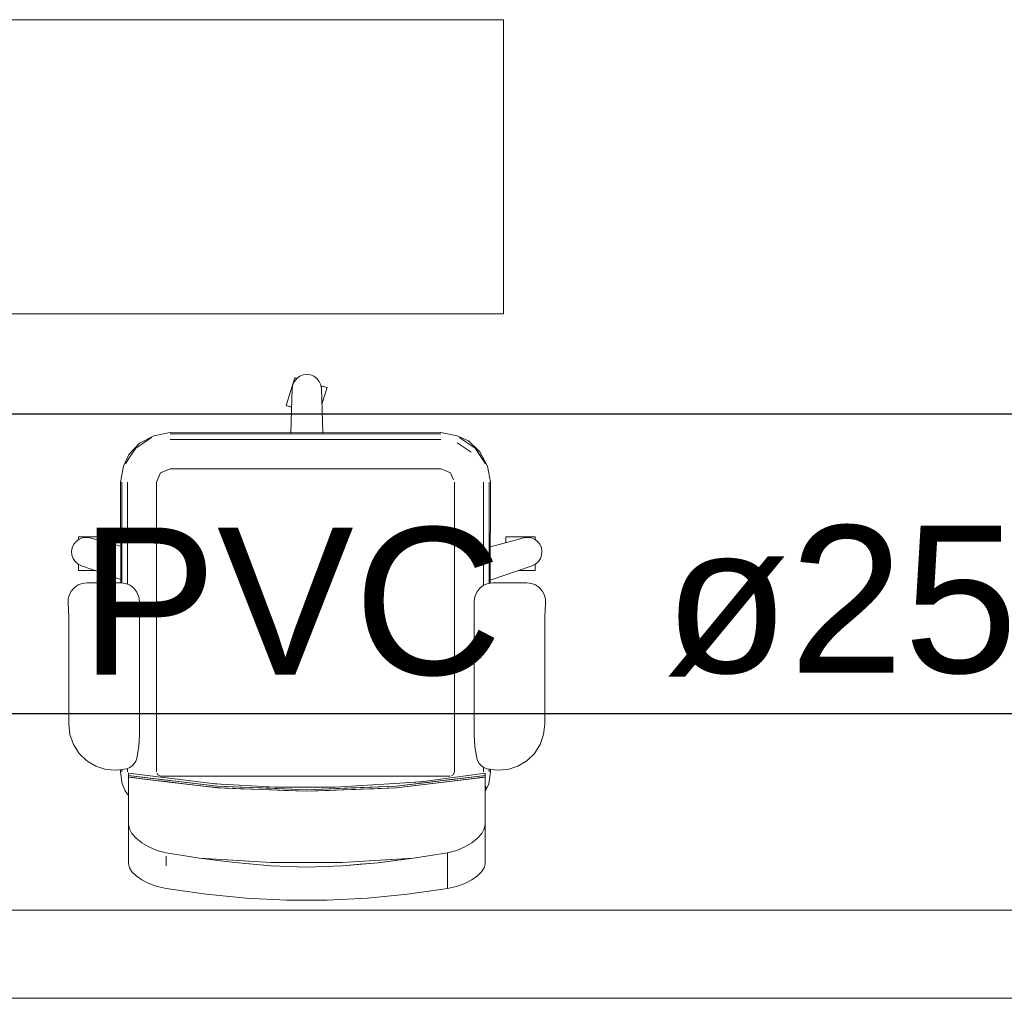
# Model space of a CAD drawing. Header units: millimetres. Extents: x 2 to 902, y -447 to 199.
# Tile 508 of 656: x 24.91 to 27.59, y 146.66 to 149.33. Entities that reach past the tile are written whole.
import ezdxf

# ---------------------------------------------------------------- set-up
doc = ezdxf.new("R2010")
doc.units = ezdxf.units.MM
doc.header["$MEASUREMENT"] = 0
doc.linetypes.add('NULL', pattern=[0])
for name, color, linetype, lineweight in [('AL-Condutos', 3, 'Continuous', 25), ('AL-Textos conduto', 7, 'Continuous', 9), ('IFC-Elemento de mobília-Contorno', 152, 'Continuous', 5), ('IFC-Laje-Contorno', 134, 'Continuous', 5), ('IFC-Viga-Contorno', 66, 'Continuous', 5)]:
    doc.layers.add(name, color=color, linetype=linetype, lineweight=lineweight)
doc.styles.add('Arial', font='arial.ttf')

msp = doc.modelspace()

# ---------------------------------------------------------------- linework, layer by layer
at = {"layer": 'AL-Condutos'}
for p, q in [((11.2378, 148.2536), (33.5274, 148.2536)), ((28.0103, 147.4374), (17.0174, 147.4374))]:
    msp.add_line(p, q, dxfattribs=at)
at = {"layer": 'IFC-Elemento de mobília-Contorno', "color": 7, "lineweight": 5}
for p, q in [((25.636, 148.276), (25.6593, 148.3518)), ((25.636, 148.276), (25.6593, 148.3518)), ((25.6542, 148.3325), (25.6583, 148.3417)), ((25.6542, 148.3325), (25.6583, 148.3417)), ((25.6583, 148.3417), (25.6646, 148.3496)), ((25.6583, 148.3417), (25.6646, 148.3496)), ((25.6593, 148.3518), (25.6608, 148.3514)), ((25.6593, 148.3518), (25.6608, 148.3514)), ((25.6593, 148.3518), (25.6652, 148.35)), ((25.6608, 148.3514), (25.6652, 148.35)), ((25.6608, 148.3514), (25.6652, 148.35)), ((25.6608, 148.3514), (25.6652, 148.35)), ((25.6608, 148.3514), (25.6652, 148.35)), ((25.6608, 148.3514), (25.6652, 148.35)), ((25.6608, 148.3514), (25.6652, 148.35)), ((25.6608, 148.3514), (25.6652, 148.35)), ((25.6608, 148.3514), (25.6652, 148.35)), ((25.6646, 148.3496), (25.6726, 148.3556)), ((25.6646, 148.3496), (25.6726, 148.3556)), ((25.6726, 148.3556), (25.682, 148.3593)), ((25.6726, 148.3556), (25.682, 148.3593)), ((25.682, 148.3593), (25.692, 148.3606)), ((25.682, 148.3593), (25.692, 148.3606)), ((25.692, 148.3606), (25.702, 148.3593)), ((25.692, 148.3606), (25.702, 148.3593)), ((25.702, 148.3593), (25.7114, 148.3556)), ((25.702, 148.3593), (25.7114, 148.3556)), ((25.7114, 148.3556), (25.7195, 148.3496)), ((25.7114, 148.3556), (25.7195, 148.3496)), ((25.7195, 148.3496), (25.7258, 148.3417)), ((25.7195, 148.3496), (25.7258, 148.3417)), ((25.7258, 148.3417), (25.7299, 148.3325)), ((25.7258, 148.3417), (25.7299, 148.3325)), ((25.6483, 148.2016), (25.6525, 148.3225)), ((25.6483, 148.2016), (25.6525, 148.3225)), ((25.6525, 148.3225), (25.6542, 148.3325)), ((25.6525, 148.3225), (25.6542, 148.3325)), ((25.7299, 148.3325), (25.7303, 148.33)), ((25.7299, 148.3325), (25.7315, 148.3225)), ((25.7303, 148.33), (25.7411, 148.3267)), ((25.7303, 148.33), (25.7341, 148.3288)), ((25.7303, 148.33), (25.7315, 148.3225)), ((25.7303, 148.33), (25.7411, 148.3267)), ((25.7303, 148.33), (25.7396, 148.3271)), ((25.7303, 148.33), (25.7396, 148.3272)), ((25.7303, 148.33), (25.7396, 148.3271)), ((25.7303, 148.33), (25.7395, 148.3272)), ((25.7303, 148.33), (25.7411, 148.3267)), ((25.7303, 148.33), (25.7341, 148.3288)), ((25.7315, 148.3225), (25.7357, 148.2016)), ((25.7315, 148.3225), (25.7357, 148.2016)), ((25.733, 148.2794), (25.747, 148.3249)), ((25.733, 148.2794), (25.747, 148.3249)), ((25.7341, 148.3288), (25.7411, 148.3267)), ((25.7341, 148.3288), (25.7411, 148.3267)), ((25.7411, 148.3267), (25.747, 148.3249)), ((25.7411, 148.3267), (25.7455, 148.3253)), ((25.7411, 148.3267), (25.7455, 148.3253)), ((25.7455, 148.3253), (25.747, 148.3249)), ((25.7455, 148.3253), (25.747, 148.3249)), ((25.636, 148.276), (25.6375, 148.2756)), ((25.636, 148.276), (25.6419, 148.2742)), ((25.636, 148.276), (25.6375, 148.2756)), ((25.6375, 148.2756), (25.6419, 148.2742)), ((25.6375, 148.2756), (25.6419, 148.2742)), ((25.6419, 148.2742), (25.6489, 148.2721)), ((25.6419, 148.2742), (25.6507, 148.2715)), ((25.6419, 148.2742), (25.6489, 148.2721)), ((25.6419, 148.2742), (25.6507, 148.2715)), ((25.6419, 148.2742), (25.6507, 148.2715)), ((25.6437, 148.2737), (25.6507, 148.2715)), ((25.6437, 148.2737), (25.6507, 148.2715)), ((25.6438, 148.2736), (25.6507, 148.2715)), ((25.6438, 148.2736), (25.6507, 148.2715)), ((25.6489, 148.2721), (25.6507, 148.2715)), ((25.6489, 148.2721), (25.6507, 148.2715)), ((25.6489, 148.2721), (25.6507, 148.2715)), ((25.6489, 148.2721), (25.6507, 148.2715)), ((25.227, 148.1605), (25.2697, 148.1891)), ((25.2371, 148.1735), (25.2761, 148.194)), ((25.2371, 148.1735), (25.2761, 148.194)), ((25.2484, 148.1748), (25.2697, 148.1891)), ((25.2761, 148.194), (25.3201, 148.2027)), ((25.2761, 148.194), (25.3201, 148.2027)), ((25.3201, 148.2027), (25.6884, 148.2014)), ((25.3201, 148.2027), (25.6884, 148.2014)), ((25.3201, 148.1991), (25.6432, 148.1991)), ((25.3201, 148.1836), (26.0567, 148.1836)), ((25.6044, 148.1991), (25.8046, 148.1991)), ((25.6432, 148.1991), (26.0567, 148.1991)), ((25.6884, 148.2014), (26.0567, 148.2027)), ((25.6884, 148.2014), (26.0567, 148.2027)), ((26.0567, 148.2027), (26.1007, 148.194)), ((26.0567, 148.2027), (26.1007, 148.194)), ((26.1007, 148.194), (26.1319, 148.1799)), ((26.1007, 148.194), (26.1319, 148.1799)), ((26.1071, 148.1891), (26.1256, 148.1769)), ((26.1071, 148.1891), (26.1256, 148.1769)), ((25.2076, 148.1426), (25.2371, 148.1735)), ((25.2076, 148.1426), (25.2371, 148.1735)), ((25.2107, 148.1363), (25.227, 148.1605)), ((25.2107, 148.1363), (25.227, 148.1605)), ((25.227, 148.1605), (25.2484, 148.1748)), ((26.1012, 148.1747), (26.12, 148.1621)), ((26.1012, 148.1747), (26.1389, 148.1495)), ((26.12, 148.1621), (26.1389, 148.1495)), ((26.1256, 148.1769), (26.1499, 148.1605)), ((26.1256, 148.1769), (26.1499, 148.1605)), ((26.1319, 148.1799), (26.1628, 148.1504)), ((26.1319, 148.1799), (26.1628, 148.1504)), ((26.1499, 148.1605), (26.1641, 148.1392)), ((26.1499, 148.1605), (26.1784, 148.1178)), ((25.1935, 148.1114), (25.2076, 148.1426)), ((25.1935, 148.1114), (25.2076, 148.1426)), ((25.1984, 148.1178), (25.2107, 148.1363)), ((25.1984, 148.1178), (25.2107, 148.1363)), ((26.1628, 148.1504), (26.1834, 148.1114)), ((26.1628, 148.1504), (26.1834, 148.1114)), ((26.1641, 148.1392), (26.1784, 148.1178)), ((25.1848, 148.0674), (25.1935, 148.1114)), ((25.1848, 148.0674), (25.1935, 148.1114)), ((25.2941, 148.0935), (25.3201, 148.1043)), ((25.2941, 148.0935), (25.3135, 148.1015)), ((25.3135, 148.1015), (25.3201, 148.1043)), ((25.3201, 148.1043), (26.0567, 148.1043)), ((25.3201, 148.1043), (26.0567, 148.1043)), ((26.0567, 148.1043), (26.07, 148.0988)), ((26.0567, 148.1043), (26.0634, 148.1015)), ((26.0634, 148.1015), (26.07, 148.0988)), ((26.1834, 148.1114), (26.192, 148.0674)), ((26.1834, 148.1114), (26.192, 148.0674)), ((25.2833, 148.0674), (25.2941, 148.0935)), ((25.2833, 148.0674), (25.2914, 148.0871)), ((25.2833, 148.0674), (25.2888, 148.0807)), ((25.2888, 148.0807), (25.2914, 148.0871)), ((25.2914, 148.0871), (25.2941, 148.0935)), ((26.07, 148.0988), (26.0828, 148.0935)), ((26.0828, 148.0935), (26.0854, 148.0871)), ((26.0828, 148.0935), (26.0908, 148.074)), ((26.0854, 148.0871), (26.0881, 148.0807)), ((26.0881, 148.0807), (26.0908, 148.074)), ((25.1848, 148.0674), (25.1857, 147.794)), ((25.1848, 148.0674), (25.1857, 147.794)), ((25.1884, 147.7936), (25.1884, 148.0674)), ((25.2039, 147.7934), (25.2039, 148.0674)), ((25.2833, 147.28), (25.2833, 148.0674)), ((26.0936, 147.28), (26.0936, 148.0674)), ((26.1729, 147.828), (26.1729, 148.0674)), ((26.1884, 147.7927), (26.1884, 148.0674)), ((26.1912, 147.793), (26.192, 148.0674)), ((26.1912, 147.793), (26.192, 148.0674)), ((25.0645, 147.9066), (25.0726, 147.9126)), ((25.0645, 147.9066), (25.0726, 147.9126)), ((25.071, 147.9175), (25.071, 147.9191)), ((25.071, 147.9191), (25.1503, 147.9191)), ((25.071, 147.9175), (25.071, 147.9191)), ((25.071, 147.9191), (25.1503, 147.9191)), ((25.071, 147.913), (25.071, 147.9175)), ((25.071, 147.913), (25.071, 147.9175)), ((25.071, 147.9114), (25.071, 147.913)), ((25.071, 147.9114), (25.071, 147.913)), ((25.0726, 147.9126), (25.082, 147.9163)), ((25.0726, 147.9126), (25.082, 147.9163)), ((25.082, 147.9163), (25.092, 147.9175)), ((25.082, 147.9163), (25.092, 147.9175)), ((25.092, 147.9175), (25.102, 147.9161)), ((25.092, 147.9175), (25.102, 147.9161)), ((25.102, 147.9161), (25.1854, 147.8936)), ((25.102, 147.9161), (25.1854, 147.8936)), ((25.1503, 147.9175), (25.1503, 147.9191)), ((25.1503, 147.9175), (25.1503, 147.9191)), ((25.1503, 147.913), (25.1503, 147.9175)), ((25.1503, 147.913), (25.1503, 147.9175)), ((25.1503, 147.9057), (25.1503, 147.913)), ((25.1503, 147.9057), (25.1503, 147.913)), ((26.1915, 147.8916), (26.282, 147.9161)), ((26.1915, 147.8916), (26.282, 147.9161)), ((26.2337, 147.9191), (26.313, 147.9191)), ((26.2337, 147.9175), (26.2337, 147.9191)), ((26.2337, 147.9191), (26.313, 147.9191)), ((26.2337, 147.9175), (26.2337, 147.9191)), ((26.2337, 147.913), (26.2337, 147.9175)), ((26.2337, 147.913), (26.2337, 147.9175)), ((26.2337, 147.9057), (26.2337, 147.913)), ((26.2337, 147.9057), (26.2337, 147.913)), ((26.282, 147.9161), (26.292, 147.9175)), ((26.282, 147.9161), (26.292, 147.9175)), ((26.292, 147.9175), (26.302, 147.9163)), ((26.292, 147.9175), (26.302, 147.9163)), ((26.302, 147.9163), (26.3114, 147.9126)), ((26.302, 147.9163), (26.3114, 147.9126)), ((26.3114, 147.9126), (26.3195, 147.9066)), ((26.3114, 147.9126), (26.3195, 147.9066)), ((26.313, 147.9175), (26.313, 147.9191)), ((26.313, 147.9175), (26.313, 147.9191)), ((26.313, 147.913), (26.313, 147.9175)), ((26.313, 147.913), (26.313, 147.9175)), ((26.313, 147.9114), (26.313, 147.913)), ((26.313, 147.9114), (26.313, 147.913)), ((25.0522, 147.8797), (25.0539, 147.8896)), ((25.0522, 147.8797), (25.0539, 147.8896)), ((25.0539, 147.8896), (25.0581, 147.8988)), ((25.0539, 147.8896), (25.0581, 147.8988)), ((25.0581, 147.8988), (25.0645, 147.9066)), ((25.0581, 147.8988), (25.0645, 147.9066)), ((25.1503, 147.9031), (25.1503, 147.9057)), ((25.1503, 147.9031), (25.1503, 147.9057)), ((25.2039, 147.7901), (25.2039, 147.8993)), ((26.1729, 147.7872), (26.1729, 147.8993)), ((26.2337, 147.9031), (26.2337, 147.9057)), ((26.2337, 147.9031), (26.2337, 147.9057)), ((26.3195, 147.9066), (26.3259, 147.8988)), ((26.3195, 147.9066), (26.3259, 147.8988)), ((26.3259, 147.8988), (26.3301, 147.8896)), ((26.3259, 147.8988), (26.3301, 147.8896)), ((26.3301, 147.8896), (26.3318, 147.8797)), ((26.3301, 147.8896), (26.3318, 147.8797)), ((25.0522, 147.8797), (25.0531, 147.8696)), ((25.0522, 147.8797), (25.0531, 147.8696)), ((25.0531, 147.8696), (25.0564, 147.8601)), ((25.0531, 147.8696), (25.0564, 147.8601)), ((25.0564, 147.8601), (25.0621, 147.8518)), ((25.0564, 147.8601), (25.0621, 147.8518)), ((26.3219, 147.8518), (26.3276, 147.8601)), ((26.3219, 147.8518), (26.3276, 147.8601)), ((26.3276, 147.8601), (26.3309, 147.8696)), ((26.3276, 147.8601), (26.3309, 147.8696)), ((26.3309, 147.8696), (26.3318, 147.8797)), ((26.3309, 147.8696), (26.3318, 147.8797)), ((25.0621, 147.8518), (25.0697, 147.8451)), ((25.0621, 147.8518), (25.0697, 147.8451)), ((25.0697, 147.8451), (25.0787, 147.8406)), ((25.0697, 147.8451), (25.0787, 147.8406)), ((25.071, 147.8408), (25.071, 147.8445)), ((25.071, 147.8408), (25.071, 147.8445)), ((25.071, 147.8335), (25.071, 147.8408)), ((25.071, 147.8335), (25.071, 147.8408)), ((25.071, 147.829), (25.071, 147.8335)), ((25.071, 147.829), (25.071, 147.8335)), ((25.0787, 147.8406), (25.1857, 147.8035)), ((25.0787, 147.8406), (25.1857, 147.8035)), ((26.1912, 147.801), (26.3053, 147.8406)), ((26.1912, 147.801), (26.3053, 147.8406)), ((26.3053, 147.8406), (26.3143, 147.8451)), ((26.3053, 147.8406), (26.3143, 147.8451)), ((26.313, 147.8408), (26.313, 147.8445)), ((26.313, 147.8408), (26.313, 147.8445)), ((26.313, 147.8335), (26.313, 147.8408)), ((26.313, 147.8335), (26.313, 147.8408)), ((26.313, 147.829), (26.313, 147.8335)), ((26.313, 147.829), (26.313, 147.8335)), ((26.3143, 147.8451), (26.3219, 147.8518)), ((26.3143, 147.8451), (26.3219, 147.8518)), ((25.071, 147.8274), (25.071, 147.829)), ((25.071, 147.8274), (25.071, 147.829)), ((25.071, 147.8274), (25.1168, 147.8274)), ((25.071, 147.8274), (25.1168, 147.8274)), ((26.1729, 147.7872), (26.1729, 147.828)), ((26.2672, 147.8274), (26.313, 147.8274)), ((26.2672, 147.8274), (26.313, 147.8274)), ((26.313, 147.8274), (26.313, 147.829)), ((26.313, 147.8274), (26.313, 147.829)), ((25.0518, 147.7725), (25.0599, 147.7815)), ((25.0518, 147.7725), (25.0599, 147.7815)), ((25.0599, 147.7815), (25.0699, 147.7883)), ((25.0599, 147.7815), (25.0699, 147.7883)), ((25.0699, 147.7883), (25.0812, 147.7925)), ((25.0699, 147.7883), (25.0812, 147.7925)), ((25.0812, 147.7925), (25.0932, 147.794)), ((25.0812, 147.7925), (25.0932, 147.794)), ((25.0932, 147.794), (25.1857, 147.794)), ((25.0932, 147.794), (25.1857, 147.794)), ((25.1857, 147.794), (25.1989, 147.7922)), ((25.1857, 147.794), (25.1989, 147.7922)), ((25.1989, 147.7922), (25.2111, 147.7872)), ((25.1989, 147.7922), (25.2111, 147.7872)), ((25.2039, 147.7901), (25.2039, 147.7934)), ((25.2039, 147.7901), (25.2039, 147.7934)), ((25.2111, 147.7872), (25.2217, 147.7791)), ((25.2111, 147.7872), (25.2217, 147.7791)), ((25.2217, 147.7791), (25.2297, 147.7686)), ((25.2217, 147.7791), (25.2297, 147.7686)), ((26.1543, 147.7686), (26.1624, 147.7791)), ((26.1543, 147.7686), (26.1624, 147.7791)), ((26.1624, 147.7791), (26.1729, 147.7872)), ((26.1624, 147.7791), (26.1729, 147.7872)), ((26.1729, 147.7872), (26.1851, 147.7922)), ((26.1729, 147.7872), (26.1851, 147.7922)), ((26.1851, 147.7922), (26.1983, 147.794)), ((26.1851, 147.7922), (26.1983, 147.794)), ((26.1983, 147.794), (26.2908, 147.794)), ((26.1983, 147.794), (26.2908, 147.794)), ((26.2908, 147.794), (26.3028, 147.7925)), ((26.2908, 147.794), (26.3028, 147.7925)), ((26.3028, 147.7925), (26.3141, 147.7883)), ((26.3028, 147.7925), (26.3141, 147.7883)), ((26.3141, 147.7883), (26.3242, 147.7815)), ((26.3141, 147.7883), (26.3242, 147.7815)), ((26.3242, 147.7815), (26.3323, 147.7725)), ((26.3242, 147.7815), (26.3323, 147.7725)), ((25.0429, 147.7502), (25.046, 147.7619)), ((25.0429, 147.7502), (25.046, 147.7619)), ((25.046, 147.7619), (25.0518, 147.7725)), ((25.046, 147.7619), (25.0518, 147.7725)), ((25.2297, 147.7686), (25.2348, 147.7563)), ((25.2297, 147.7686), (25.2348, 147.7563)), ((25.2348, 147.7563), (25.2365, 147.7432)), ((25.2348, 147.7563), (25.2365, 147.7432)), ((26.1475, 147.7432), (26.1492, 147.7563)), ((26.1475, 147.7432), (26.1492, 147.7563)), ((26.1492, 147.7563), (26.1543, 147.7686)), ((26.1492, 147.7563), (26.1543, 147.7686)), ((26.3323, 147.7725), (26.338, 147.7619)), ((26.3323, 147.7725), (26.338, 147.7619)), ((26.338, 147.7619), (26.3411, 147.7502)), ((26.338, 147.7619), (26.3411, 147.7502)), ((25.0427, 147.7381), (25.0429, 147.7502)), ((25.0427, 147.7381), (25.0429, 147.7502)), ((25.0427, 147.7381), (25.044, 147.7205)), ((25.0427, 147.7381), (25.044, 147.7205)), ((25.2365, 147.381), (25.2365, 147.7432)), ((25.2365, 147.381), (25.2365, 147.7432)), ((26.1475, 147.381), (26.1475, 147.7432)), ((26.1475, 147.381), (26.1475, 147.7432)), ((26.34, 147.7205), (26.3413, 147.7381)), ((26.34, 147.7205), (26.3413, 147.7381)), ((26.3411, 147.7502), (26.3413, 147.7381)), ((26.3411, 147.7502), (26.3413, 147.7381)), ((25.044, 147.7205), (25.0445, 147.7028)), ((25.044, 147.7205), (25.0445, 147.7028)), ((25.0445, 147.4097), (25.0445, 147.7028)), ((25.0445, 147.4097), (25.0445, 147.7028)), ((26.3396, 147.7028), (26.34, 147.7205)), ((26.3396, 147.7028), (26.34, 147.7205)), ((26.3396, 147.4097), (26.3396, 147.7028)), ((26.3396, 147.4097), (26.3396, 147.7028)), ((25.0445, 147.4097), (25.0477, 147.3812)), ((25.0445, 147.4097), (25.0477, 147.3812)), ((26.3363, 147.3812), (26.3396, 147.4097)), ((26.3363, 147.3812), (26.3396, 147.4097)), ((25.0477, 147.3812), (25.0574, 147.3542)), ((25.0477, 147.3812), (25.0574, 147.3542)), ((25.2348, 147.349), (25.2365, 147.381)), ((25.2348, 147.349), (25.2365, 147.381)), ((26.1475, 147.381), (26.1492, 147.349)), ((26.1475, 147.381), (26.1492, 147.349)), ((26.3266, 147.3542), (26.3363, 147.3812)), ((26.3266, 147.3542), (26.3363, 147.3812)), ((25.0574, 147.3542), (25.073, 147.3301)), ((25.0574, 147.3542), (25.073, 147.3301)), ((26.3111, 147.3301), (26.3266, 147.3542)), ((26.3111, 147.3301), (26.3266, 147.3542)), ((25.073, 147.3301), (25.0936, 147.3102)), ((25.073, 147.3301), (25.0936, 147.3102)), ((25.2297, 147.3174), (25.2348, 147.349)), ((25.2297, 147.3174), (25.2348, 147.349)), ((26.1492, 147.349), (26.1543, 147.3174)), ((26.1492, 147.349), (26.1543, 147.3174)), ((26.2905, 147.3102), (26.3111, 147.3301)), ((26.2905, 147.3102), (26.3111, 147.3301)), ((25.0936, 147.3102), (25.1182, 147.2955)), ((25.0936, 147.3102), (25.1182, 147.2955)), ((25.2101, 147.2918), (25.217, 147.2964)), ((25.2101, 147.2918), (25.217, 147.2964)), ((25.217, 147.2964), (25.2227, 147.3024)), ((25.217, 147.2964), (25.2227, 147.3024)), ((25.2227, 147.3024), (25.227, 147.3095)), ((25.2227, 147.3024), (25.227, 147.3095)), ((25.227, 147.3095), (25.2297, 147.3174)), ((25.227, 147.3095), (25.2297, 147.3174)), ((26.1543, 147.3174), (26.157, 147.3095)), ((26.1543, 147.3174), (26.157, 147.3095)), ((26.157, 147.3095), (26.1613, 147.3024)), ((26.157, 147.3095), (26.1613, 147.3024)), ((26.1613, 147.3024), (26.167, 147.2964)), ((26.1613, 147.3024), (26.167, 147.2964)), ((26.167, 147.2964), (26.1739, 147.2918)), ((26.167, 147.2964), (26.1739, 147.2918)), ((26.2658, 147.2955), (26.2905, 147.3102)), ((26.2658, 147.2955), (26.2905, 147.3102)), ((25.1182, 147.2955), (25.1455, 147.2868)), ((25.1182, 147.2955), (25.1455, 147.2868)), ((25.1455, 147.2868), (25.174, 147.2845)), ((25.1455, 147.2868), (25.174, 147.2845)), ((25.174, 147.2845), (25.2024, 147.2887)), ((25.174, 147.2845), (25.2024, 147.2887)), ((25.1848, 147.28), (25.1848, 147.2861)), ((25.1848, 147.28), (25.1848, 147.2861)), ((25.1848, 147.28), (25.19, 147.2473)), ((25.1848, 147.28), (25.19, 147.2473)), ((25.1884, 147.28), (25.1884, 147.2866)), ((25.2024, 147.2887), (25.2101, 147.2918)), ((25.2024, 147.2887), (25.2101, 147.2918)), ((25.2039, 147.28), (25.2039, 147.2894)), ((25.2068, 147.2762), (25.4431, 147.2473)), ((25.2068, 147.2748), (25.2068, 147.2762)), ((25.2068, 147.2762), (25.4431, 147.2473)), ((25.2068, 147.2748), (25.2068, 147.2762)), ((25.2068, 147.2701), (25.2068, 147.2748)), ((25.2068, 147.2701), (25.2068, 147.2748)), ((25.2068, 147.2667), (25.2068, 147.2701)), ((25.2068, 147.2701), (25.2508, 147.2648)), ((25.2068, 147.2667), (25.2068, 147.2701)), ((25.2068, 147.2701), (25.2508, 147.2648)), ((25.2068, 147.2701), (25.4486, 147.2411)), ((25.2847, 147.2766), (25.2866, 147.2719)), ((25.2847, 147.2766), (25.2856, 147.2742)), ((25.2856, 147.2742), (25.2866, 147.2719)), ((25.2866, 147.2719), (25.2947, 147.2685)), ((25.2866, 147.2719), (25.289, 147.2709)), ((25.289, 147.2709), (25.2947, 147.2685)), ((26.0033, 147.2531), (26.1772, 147.2762)), ((26.0033, 147.2531), (26.1772, 147.2762)), ((26.0545, 147.2554), (26.1772, 147.2701)), ((26.0855, 147.2699), (26.0902, 147.2719)), ((26.0855, 147.2699), (26.0879, 147.2709)), ((26.0879, 147.2709), (26.0902, 147.2719)), ((26.0893, 147.2595), (26.1772, 147.2701)), ((26.0902, 147.2719), (26.0936, 147.28)), ((26.0902, 147.2719), (26.0912, 147.2742)), ((26.0912, 147.2742), (26.0936, 147.28)), ((26.1333, 147.2648), (26.1772, 147.2701)), ((26.1729, 147.28), (26.1729, 147.2924)), ((26.1739, 147.2918), (26.1816, 147.2887)), ((26.1739, 147.2918), (26.1816, 147.2887)), ((26.1772, 147.2748), (26.1772, 147.2762)), ((26.1772, 147.2748), (26.1772, 147.2762)), ((26.1772, 147.2701), (26.1772, 147.2748)), ((26.1772, 147.2701), (26.1772, 147.2748)), ((26.1772, 147.2667), (26.1772, 147.2701)), ((26.1772, 147.2667), (26.1772, 147.2701)), ((26.1816, 147.2887), (26.21, 147.2845)), ((26.1816, 147.2887), (26.21, 147.2845)), ((26.1868, 147.2473), (26.192, 147.28)), ((26.1868, 147.2473), (26.192, 147.28)), ((26.1884, 147.28), (26.1884, 147.2877)), ((26.192, 147.2872), (26.192, 147.28)), ((26.192, 147.2872), (26.192, 147.28)), ((26.21, 147.2845), (26.2385, 147.2868)), ((26.21, 147.2845), (26.2385, 147.2868)), ((26.2385, 147.2868), (26.2658, 147.2955)), ((26.2385, 147.2868), (26.2658, 147.2955)), ((25.19, 147.2473), (25.1978, 147.2282)), ((25.19, 147.2473), (25.1978, 147.2282)), ((25.2068, 147.2662), (25.2068, 147.2667)), ((25.2068, 147.2662), (25.2068, 147.2667)), ((25.2068, 147.2662), (25.2508, 147.2604)), ((25.2068, 147.2657), (25.2068, 147.2662)), ((25.2068, 147.2657), (25.2068, 147.2662)), ((25.2068, 147.2662), (25.2508, 147.2604)), ((25.2068, 147.2646), (25.2068, 147.2657)), ((25.2068, 147.2657), (25.2508, 147.2604)), ((25.2068, 147.2657), (25.4486, 147.2367)), ((25.2068, 147.2657), (25.2211, 147.264)), ((25.2068, 147.2657), (25.3332, 147.2506)), ((25.2068, 147.2657), (25.2211, 147.264)), ((25.2068, 147.2646), (25.2068, 147.2657)), ((25.2068, 147.2577), (25.2068, 147.2646)), ((25.2068, 147.2577), (25.2068, 147.2646)), ((25.2068, 147.245), (25.2068, 147.2577)), ((25.2068, 147.245), (25.2068, 147.2577)), ((25.2068, 147.2265), (25.2068, 147.245)), ((25.2068, 147.2265), (25.2068, 147.245)), ((25.2211, 147.264), (25.2211, 147.264)), ((25.2508, 147.2648), (25.2892, 147.2602)), ((25.2508, 147.2648), (25.2892, 147.2602)), ((25.2508, 147.2648), (25.4486, 147.2411)), ((25.2508, 147.2604), (25.3717, 147.246)), ((25.2508, 147.2604), (25.3332, 147.2506)), ((25.2892, 147.2602), (25.3277, 147.2556)), ((25.2892, 147.2602), (25.4486, 147.2411)), ((25.2947, 147.2685), (26.0821, 147.2685)), ((25.2947, 147.2552), (25.3717, 147.246)), ((25.2947, 147.2552), (25.3332, 147.2506)), ((25.2947, 147.2552), (25.3332, 147.2506)), ((25.3277, 147.2556), (25.3882, 147.2483)), ((25.3277, 147.2556), (25.3882, 147.2483)), ((25.3332, 147.2506), (25.3717, 147.246)), ((25.3332, 147.2506), (25.3717, 147.246)), ((25.3717, 147.246), (25.4486, 147.2367)), ((25.3882, 147.2483), (25.4486, 147.2411)), ((25.4284, 147.2491), (25.4666, 147.246)), ((25.4284, 147.2491), (25.4666, 147.246)), ((25.4431, 147.2473), (25.6062, 147.2383)), ((25.4431, 147.2473), (25.6062, 147.2383)), ((25.7697, 147.238), (26.0033, 147.2531)), ((25.7697, 147.238), (26.0033, 147.2531)), ((25.9354, 147.2367), (26.1772, 147.2657)), ((25.9354, 147.2367), (26.1333, 147.2604)), ((25.9354, 147.2367), (26.0948, 147.2558)), ((25.9354, 147.2411), (26.0545, 147.2554)), ((25.9354, 147.2367), (26.0563, 147.2512)), ((25.9354, 147.2411), (25.9739, 147.2457)), ((25.9354, 147.2367), (25.9958, 147.244)), ((25.9739, 147.2457), (26.0545, 147.2554)), ((25.9739, 147.2457), (26.0508, 147.2549)), ((25.9739, 147.2457), (26.0123, 147.2503)), ((25.9739, 147.2457), (26.0123, 147.2503)), ((25.9863, 147.2519), (26.0179, 147.255)), ((25.9863, 147.2519), (26.0179, 147.255)), ((25.9958, 147.244), (26.0563, 147.2512)), ((26.0123, 147.2503), (26.0508, 147.2549)), ((26.0123, 147.2503), (26.0508, 147.2549)), ((26.0508, 147.2549), (26.0545, 147.2554)), ((26.0545, 147.2554), (26.1333, 147.2648)), ((26.0545, 147.2554), (26.0893, 147.2595)), ((26.0545, 147.2554), (26.0893, 147.2595)), ((26.0563, 147.2512), (26.0948, 147.2558)), ((26.0563, 147.2512), (26.0948, 147.2558)), ((26.0893, 147.2595), (26.1333, 147.2648)), ((26.0893, 147.2595), (26.1333, 147.2648)), ((26.0948, 147.2558), (26.1333, 147.2604)), ((26.1333, 147.2604), (26.1772, 147.2663)), ((26.1333, 147.2604), (26.1772, 147.2663)), ((26.1333, 147.2604), (26.1772, 147.2657)), ((26.1593, 147.2635), (26.1593, 147.2635)), ((26.1772, 147.2663), (26.1772, 147.2667)), ((26.1772, 147.2663), (26.1772, 147.2667)), ((26.1772, 147.2657), (26.1772, 147.2663)), ((26.1772, 147.2657), (26.1772, 147.2663)), ((26.1772, 147.2646), (26.1772, 147.2657)), ((26.1772, 147.2646), (26.1772, 147.2657)), ((26.1772, 147.2577), (26.1772, 147.2646)), ((26.1772, 147.2577), (26.1772, 147.2646)), ((26.1772, 147.245), (26.1772, 147.2577)), ((26.1772, 147.245), (26.1772, 147.2577)), ((26.1772, 147.2266), (26.1868, 147.2473)), ((26.1772, 147.2266), (26.1868, 147.2473)), ((26.1772, 147.2265), (26.1772, 147.245)), ((26.1772, 147.2265), (26.1772, 147.245)), ((25.1978, 147.2282), (25.2068, 147.2154)), ((25.1978, 147.2282), (25.2068, 147.2154)), ((25.2068, 147.2023), (25.2068, 147.2265)), ((25.2068, 147.2023), (25.2068, 147.2265)), ((25.4102, 147.2413), (25.4486, 147.2367)), ((25.4102, 147.2413), (25.4574, 147.2364)), ((25.4105, 147.2413), (25.4574, 147.2364)), ((25.4486, 147.2411), (25.5095, 147.2387)), ((25.4486, 147.2411), (25.692, 147.2314)), ((25.4486, 147.2367), (25.5095, 147.2343)), ((25.4486, 147.2367), (25.4803, 147.2355)), ((25.4486, 147.2367), (25.692, 147.2271)), ((25.5095, 147.2387), (25.5703, 147.2362)), ((25.5095, 147.2343), (25.5703, 147.2319)), ((25.5703, 147.2362), (25.6312, 147.2338)), ((25.5703, 147.2362), (25.692, 147.2314)), ((25.5703, 147.2319), (25.6312, 147.2295)), ((25.5814, 147.2397), (25.6121, 147.2383)), ((25.5814, 147.2397), (25.6121, 147.2383)), ((25.6062, 147.2383), (25.7697, 147.238)), ((25.6062, 147.2383), (25.7697, 147.238)), ((25.6312, 147.2338), (25.692, 147.2314)), ((25.6312, 147.2295), (25.692, 147.2271)), ((25.692, 147.2314), (25.9354, 147.2411)), ((25.692, 147.2271), (25.9354, 147.2367)), ((25.692, 147.2314), (25.7529, 147.2338)), ((25.692, 147.2271), (25.7528, 147.2295)), ((25.7528, 147.2295), (25.8137, 147.2319)), ((25.7529, 147.2338), (25.9354, 147.2411)), ((25.7529, 147.2338), (25.8137, 147.2362)), ((25.7529, 147.2338), (25.8137, 147.2362)), ((25.8137, 147.2362), (25.9354, 147.2411)), ((25.8137, 147.2319), (25.8745, 147.2343)), ((25.8137, 147.2319), (25.8243, 147.2323)), ((25.8745, 147.2343), (25.9354, 147.2367)), ((26.1772, 147.2346), (26.1803, 147.2393)), ((26.1772, 147.2346), (26.1803, 147.2393)), ((26.1772, 147.2023), (26.1772, 147.2266)), ((26.1772, 147.2023), (26.1772, 147.2266)), ((25.2068, 147.1726), (25.2068, 147.2023)), ((25.2068, 147.1726), (25.2068, 147.2023)), ((26.1772, 147.1726), (26.1772, 147.2023)), ((26.1772, 147.1726), (26.1772, 147.2023)), ((25.2068, 147.1375), (25.2068, 147.1726)), ((25.2068, 147.1375), (25.2068, 147.1726)), ((26.1772, 147.1375), (26.1772, 147.1726)), ((26.1772, 147.1375), (26.1772, 147.1726)), ((25.2068, 147.1375), (25.2092, 147.1253)), ((25.2068, 147.0295), (25.2068, 147.1375)), ((25.2068, 147.1375), (25.2092, 147.1253)), ((25.2068, 147.0295), (25.2068, 147.1375)), ((26.1748, 147.1253), (26.1772, 147.1375)), ((26.1748, 147.1253), (26.1772, 147.1375)), ((26.1772, 147.0295), (26.1772, 147.1375)), ((26.1772, 147.0295), (26.1772, 147.1375)), ((25.2092, 147.1253), (25.2162, 147.1125)), ((25.2092, 147.1253), (25.2162, 147.1125)), ((25.2162, 147.1125), (25.2275, 147.0996)), ((25.2162, 147.1125), (25.2275, 147.0996)), ((26.1565, 147.0996), (26.1678, 147.1125)), ((26.1565, 147.0996), (26.1678, 147.1125)), ((26.1678, 147.1125), (26.1748, 147.1253)), ((26.1678, 147.1125), (26.1748, 147.1253)), ((25.2275, 147.0996), (25.2428, 147.0872)), ((25.2275, 147.0996), (25.2428, 147.0872)), ((25.2428, 147.0872), (25.2619, 147.0759)), ((25.2428, 147.0872), (25.2619, 147.0759)), ((26.1221, 147.0759), (26.1412, 147.0872)), ((26.1221, 147.0759), (26.1412, 147.0872)), ((26.1412, 147.0872), (26.1565, 147.0996)), ((26.1412, 147.0872), (26.1565, 147.0996)), ((25.2619, 147.0759), (25.2844, 147.0666)), ((25.2619, 147.0759), (25.2844, 147.0666)), ((25.2844, 147.0666), (25.3094, 147.0601)), ((25.2844, 147.0666), (25.3094, 147.0601)), ((25.3094, 147.0601), (25.3547, 147.0523)), ((25.3094, 147.0601), (25.3547, 147.0523)), ((26.0287, 147.0522), (26.0746, 147.0601)), ((26.0287, 147.0522), (26.0746, 147.0601)), ((26.0746, 147.0601), (26.0997, 147.0666)), ((26.0746, 147.0601), (26.0997, 147.0666)), ((26.0746, 147.0247), (26.0746, 147.0601)), ((26.0746, 146.963), (26.0746, 147.0601)), ((26.0997, 147.0666), (26.1221, 147.0759)), ((26.0997, 147.0666), (26.1221, 147.0759)), ((25.2068, 147.0295), (25.2093, 147.0192)), ((25.2068, 147.0295), (25.2093, 147.0192)), ((25.3094, 147.0247), (25.3094, 147.0512)), ((25.3547, 147.0523), (25.4002, 147.0454)), ((25.3547, 147.0523), (25.4002, 147.0454)), ((25.4002, 147.0454), (25.4642, 147.0373)), ((25.4002, 147.0454), (25.5352, 147.0373)), ((25.4002, 147.0454), (25.5942, 147.0338)), ((25.4002, 147.0454), (25.4763, 147.0409)), ((25.4002, 147.0454), (25.4642, 147.0373)), ((25.4642, 147.0373), (25.4968, 147.0332)), ((25.4642, 147.0373), (25.4968, 147.0332)), ((25.4763, 147.0409), (25.5352, 147.0373)), ((25.4763, 147.0409), (25.5942, 147.0338)), ((25.4763, 147.0409), (25.5942, 147.0338)), ((25.4968, 147.0332), (25.5453, 147.0288)), ((25.4968, 147.0332), (25.5939, 147.0245)), ((25.4968, 147.0332), (25.5453, 147.0288)), ((25.5352, 147.0373), (25.5942, 147.0338)), ((25.5352, 147.0373), (25.5942, 147.0338)), ((25.5453, 147.0288), (25.5939, 147.0245)), ((25.5453, 147.0288), (25.5939, 147.0245)), ((25.5942, 147.0338), (25.7886, 147.0338)), ((25.7886, 147.0338), (25.9826, 147.0453)), ((25.7886, 147.0338), (25.9065, 147.0408)), ((25.7886, 147.0338), (25.8476, 147.0373)), ((25.7889, 147.0245), (25.886, 147.0331)), ((25.7889, 147.0245), (25.8375, 147.0288)), ((25.7889, 147.0245), (25.8375, 147.0288)), ((25.8375, 147.0288), (25.886, 147.0331)), ((25.8375, 147.0288), (25.886, 147.0331)), ((25.8476, 147.0373), (25.9826, 147.0453)), ((25.8476, 147.0373), (25.9065, 147.0408)), ((25.886, 147.0331), (25.9826, 147.0453)), ((25.886, 147.0331), (25.9186, 147.0372)), ((25.886, 147.0331), (25.9186, 147.0372)), ((25.9065, 147.0408), (25.9826, 147.0453)), ((25.9186, 147.0372), (25.9826, 147.0453)), ((25.9186, 147.0372), (25.9826, 147.0453)), ((25.9826, 147.0453), (26.0287, 147.0522)), ((25.9826, 147.0453), (26.0287, 147.0522)), ((26.1748, 147.0192), (26.1772, 147.0295)), ((26.1748, 147.0192), (26.1772, 147.0295)), ((25.2093, 147.0192), (25.2164, 147.0082)), ((25.2093, 147.0192), (25.2164, 147.0082)), ((25.2164, 147.0082), (25.2279, 146.9972)), ((25.2164, 147.0082), (25.2279, 146.9972)), ((25.5939, 147.0245), (25.6914, 147.0212)), ((25.5939, 147.0245), (25.6914, 147.0212)), ((25.6914, 147.0212), (25.7889, 147.0245)), ((25.6914, 147.0212), (25.7889, 147.0245)), ((26.1561, 146.9972), (26.1676, 147.0082)), ((26.1561, 146.9972), (26.1676, 147.0082)), ((26.1676, 147.0082), (26.1748, 147.0192)), ((26.1676, 147.0082), (26.1748, 147.0192)), ((25.2279, 146.9972), (25.2434, 146.9865)), ((25.2279, 146.9972), (25.2434, 146.9865)), ((25.2434, 146.9865), (25.2625, 146.9768)), ((25.2434, 146.9865), (25.2625, 146.9768)), ((25.2625, 146.9768), (25.2848, 146.9687)), ((25.2625, 146.9768), (25.2848, 146.9687)), ((26.0992, 146.9687), (26.1215, 146.9768)), ((26.0992, 146.9687), (26.1215, 146.9768)), ((26.1215, 146.9768), (26.1407, 146.9865)), ((26.1215, 146.9768), (26.1407, 146.9865)), ((26.1407, 146.9865), (26.1561, 146.9972)), ((26.1407, 146.9865), (26.1561, 146.9972)), ((25.2848, 146.9687), (25.3094, 146.963)), ((25.2848, 146.9687), (25.3094, 146.963)), ((25.3094, 146.963), (25.4179, 146.9472)), ((25.3094, 146.963), (25.4179, 146.9472)), ((25.9662, 146.9473), (26.0746, 146.963)), ((25.9662, 146.9473), (26.0746, 146.963)), ((26.0746, 146.963), (26.0992, 146.9687)), ((26.0746, 146.963), (26.0992, 146.9687)), ((25.4179, 146.9472), (25.5272, 146.9366)), ((25.4179, 146.9472), (25.5272, 146.9366)), ((25.5272, 146.9366), (25.637, 146.9313)), ((25.5272, 146.9366), (25.637, 146.9313)), ((25.637, 146.9313), (25.747, 146.9313)), ((25.637, 146.9313), (25.747, 146.9313)), ((25.747, 146.9313), (25.8569, 146.9367)), ((25.747, 146.9313), (25.8569, 146.9367)), ((25.8569, 146.9367), (25.9662, 146.9473)), ((25.8569, 146.9367), (25.9662, 146.9473))]:
    msp.add_line(p, q, dxfattribs=at)
at = {"layer": 'IFC-Laje-Contorno', "color": 7, "lineweight": 5}
for p, q in [((23.8271, 149.3252), (26.2271, 149.3252)), ((23.8271, 149.3252), (26.2271, 149.3252)), ((26.2271, 148.5252), (26.2271, 149.3252)), ((26.2271, 148.5252), (26.2271, 149.3252)), ((24.7271, 148.5252), (26.2271, 148.5252)), ((24.7271, 148.5252), (26.2271, 148.5252))]:
    msp.add_line(p, q, dxfattribs=at)
at = {"layer": 'IFC-Viga-Contorno', "color": 7, "lineweight": 5}
for p, q in [((24.7271, 146.9043), (28.6417, 146.9043)), ((24.7271, 146.9043), (28.6417, 146.9043)), ((25.3192, 146.9043), (28.6671, 146.9043)), ((25.3192, 146.9043), (28.6671, 146.9043)), ((16.6491, 146.6643), (28.6417, 146.6643)), ((16.6491, 146.6643), (28.6417, 146.6643)), ((25.3192, 146.6643), (28.6671, 146.6643))]:
    msp.add_line(p, q, dxfattribs=at)

# ---------------------------------------------------------------- texts
at = {"layer": 'AL-Textos conduto', "linetype": 'NULL', "char_height": 0.4, "line_spacing_factor": 0.6, "style": 'Arial'}
for s, insert, width, attachment_point in [('PVC', (26.2234, 147.5387), 2.29878, 9), ('ø25', (26.6634, 147.5387), 1.92561, 7)]:
    msp.add_mtext(s, dxfattribs=dict(at, insert=insert, width=width, attachment_point=attachment_point))

doc.saveas('drawing.dxf')
